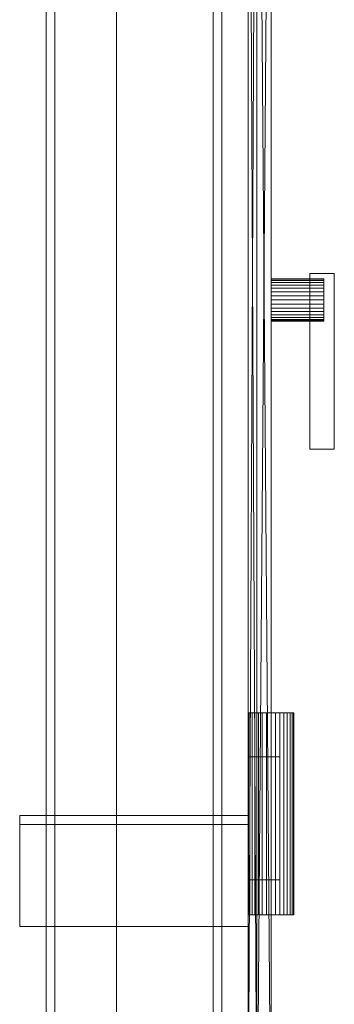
# Model space of a CAD drawing. Header units: millimetres. Extents: x -4395 to 65662, y -65530 to 6847.
# Tile 1020 of 1034: x 60331 to 60510, y 1819 to 2380. Entities that reach past the tile are written whole.
import ezdxf

# ---------------------------------------------------------------- set-up
doc = ezdxf.new("R2010")
doc.units = ezdxf.units.MM
doc.layers.add('lateral_secador', color=7, linetype='Continuous', lineweight=0)

msp = doc.modelspace()

# ---------------------------------------------------------------- linework, layer by layer
at = {"layer": 'lateral_secador'}
for p, q in [((60386.134, 3000), (60386.134, 0)), ((60461.134, 0), (60461.134, 3000)), ((60346.134, 2925), (60346.134, 20)), ((60351.134, 20), (60351.134, 2925)), ((60386.134, 2925), (60386.134, 1350)), ((60441.134, 2925), (60441.134, 20)), ((60446.134, 20), (60446.134, 2925)), ((60461.134, 0), (60461.134, 2925)), ((60461.134, 1350), (60461.134, 2925)), ((60461.134, 1700.5), (60461.134, 2785)), ((60461.134, 2785), (60461.134, 1702.92)), ((60466.134, 2785), (60466.134, 1700.5)), ((60466.134, 1702.92), (60466.134, 2785)), ((60461.134, 2774.22), (60461.134, 1717)), ((60461.134, 2774.22), (60461.134, 1702.92)), ((60466.134, 1709.5), (60466.134, 2775)), ((60466.134, 2775), (60466.134, 1711.48)), ((60466.134, 1717), (60466.134, 2774.22)), ((60466.134, 1702.92), (60466.134, 2774.22)), ((60474.134, 2775), (60474.134, 1709.5)), ((60474.134, 1711.48), (60474.134, 2775)), ((60461.134, 1712.82), (60461.134, 2770.92)), ((60461.134, 1700.5), (60461.134, 2770.92)), ((60466.134, 2770.92), (60466.134, 1712.82)), ((60466.134, 2770.92), (60466.134, 1700.5)), ((60461.134, 2767.18), (60461.134, 1717)), ((60461.134, 2763), (60461.134, 1717)), ((60461.134, 1712.82), (60461.134, 2763)), ((60461.134, 2763), (60466.134, 1717)), ((60461.134, 1717), (60466.134, 2763)), ((60466.134, 1717), (60466.134, 2767.18)), ((60466.134, 2766.18), (60466.134, 1723)), ((60466.134, 2766.18), (60466.134, 1711.48)), ((60466.134, 1719.58), (60466.134, 2763.48)), ((60466.134, 1709.5), (60466.134, 2763.48)), ((60466.134, 1717), (60466.134, 2763)), ((60466.134, 2763), (60466.134, 1712.82)), ((60474.134, 1723), (60474.134, 2766.18)), ((60474.134, 1711.48), (60474.134, 2766.18)), ((60474.134, 2763.48), (60474.134, 1719.58)), ((60474.134, 2763.48), (60474.134, 1709.5)), ((60466.134, 2760.42), (60466.134, 1723)), ((60474.134, 1723), (60474.134, 2760.42)), ((60466.134, 2757), (60466.134, 1723)), ((60466.134, 1719.58), (60466.134, 2757)), ((60466.134, 2757), (60474.134, 1723)), ((60466.134, 1723), (60474.134, 2757)), ((60474.134, 1723), (60474.134, 2757)), ((60474.134, 2757), (60474.134, 1719.58)), ((60474.134, 2231.769), (60474.134, 2232)), ((60474.134, 2232), (60504.134, 2232)), ((60474.134, 2231.087), (60474.134, 2231.769)), ((60474.134, 2231.769), (60504.134, 2231.769)), ((60474.134, 2229.978), (60474.134, 2231.087)), ((60474.134, 2231.087), (60504.134, 2231.087)), ((60496.134, 2235), (60510.134, 2235)), ((60496.134, 2235), (60496.134, 2135)), ((60504.134, 2231.769), (60504.134, 2232)), ((60504.134, 2231.087), (60504.134, 2231.769)), ((60504.134, 2229.978), (60504.134, 2231.087)), ((60510.134, 2135), (60510.134, 2235)), ((60474.134, 2228.485), (60474.134, 2229.978)), ((60474.134, 2229.978), (60504.134, 2229.978)), ((60474.134, 2226.667), (60474.134, 2228.485)), ((60474.134, 2228.485), (60504.134, 2228.485)), ((60474.134, 2224.592), (60474.134, 2226.667)), ((60474.134, 2226.667), (60504.134, 2226.667)), ((60504.134, 2228.485), (60504.134, 2229.978)), ((60504.134, 2226.667), (60504.134, 2228.485)), ((60504.134, 2224.592), (60504.134, 2226.667)), ((60474.134, 2222.341), (60474.134, 2224.592)), ((60474.134, 2224.592), (60504.134, 2224.592)), ((60474.134, 2220), (60474.134, 2222.341)), ((60474.134, 2222.341), (60504.134, 2222.341)), ((60474.134, 2217.659), (60474.134, 2220)), ((60504.134, 2220), (60474.134, 2220)), ((60504.134, 2222.341), (60504.134, 2224.592)), ((60504.134, 2220), (60504.134, 2222.341)), ((60504.134, 2220), (60504.134, 2217.659)), ((60474.134, 2217.659), (60474.134, 2215.408)), ((60474.134, 2217.659), (60504.134, 2217.659)), ((60474.134, 2215.408), (60474.134, 2213.333)), ((60474.134, 2215.408), (60504.134, 2215.408)), ((60504.134, 2217.659), (60504.134, 2215.408)), ((60504.134, 2215.408), (60504.134, 2213.333)), ((60474.134, 2213.333), (60474.134, 2211.515)), ((60474.134, 2213.333), (60504.134, 2213.333)), ((60474.134, 2211.515), (60474.134, 2210.022)), ((60474.134, 2211.515), (60504.134, 2211.515)), ((60474.134, 2210.022), (60474.134, 2208.913)), ((60474.134, 2210.022), (60504.134, 2210.022)), ((60474.134, 2208.913), (60474.134, 2208.231)), ((60474.134, 2208.913), (60504.134, 2208.913)), ((60474.134, 2208.231), (60474.134, 2208)), ((60474.134, 2208.231), (60504.134, 2208.231)), ((60474.134, 2208), (60504.134, 2208)), ((60504.134, 2213.333), (60504.134, 2211.515)), ((60504.134, 2211.515), (60504.134, 2210.022)), ((60504.134, 2210.022), (60504.134, 2208.913)), ((60504.134, 2208.913), (60504.134, 2208.231)), ((60504.134, 2208.231), (60504.134, 2208)), ((60496.134, 2135), (60510.134, 2135)), ((60461.384, 1985), (60461.134, 1985)), ((60461.134, 1870), (60461.134, 1985)), ((60462.123, 1985), (60461.384, 1985)), ((60461.384, 1870), (60461.384, 1985)), ((60463.325, 1985), (60462.123, 1985)), ((60462.123, 1870), (60462.123, 1985)), ((60464.941, 1985), (60463.325, 1985)), ((60463.325, 1870), (60463.325, 1985)), ((60466.911, 1985), (60464.941, 1985)), ((60464.941, 1870), (60464.941, 1985)), ((60469.159, 1985), (60466.911, 1985)), ((60466.911, 1870), (60466.911, 1985)), ((60471.598, 1985), (60469.159, 1985)), ((60469.159, 1870), (60469.159, 1985)), ((60474.134, 1985), (60471.598, 1985)), ((60471.598, 1870), (60471.598, 1985)), ((60476.67, 1985), (60474.134, 1985)), ((60474.134, 1870), (60474.134, 1985)), ((60479.109, 1985), (60476.67, 1985)), ((60476.67, 1870), (60476.67, 1985)), ((60481.356, 1985), (60479.109, 1985)), ((60479.109, 1870), (60479.109, 1985)), ((60483.326, 1985), (60481.356, 1985)), ((60481.356, 1870), (60481.356, 1985)), ((60484.943, 1985), (60483.326, 1985)), ((60483.326, 1870), (60483.326, 1985)), ((60486.144, 1985), (60484.943, 1985)), ((60484.943, 1870), (60484.943, 1985)), ((60486.884, 1985), (60486.144, 1985)), ((60486.144, 1870), (60486.144, 1985)), ((60487.134, 1985), (60486.884, 1985)), ((60486.884, 1870), (60486.884, 1985)), ((60487.134, 1985), (60487.134, 1870)), ((60461.134, 1960), (60479.134, 1960)), ((60461.134, 1960), (60461.134, 1890)), ((60479.134, 1890), (60479.134, 1960)), ((60331.134, 1926.5), (60461.134, 1926.5)), ((60331.134, 1926.5), (60331.134, 1863.5)), ((60331.134, 1926.5), (60331.134, 1921.5)), ((60461.134, 1863.5), (60461.134, 1926.5)), ((60461.134, 1921.5), (60461.134, 1926.5)), ((60331.134, 1921.5), (60461.134, 1921.5)), ((60461.134, 1890), (60479.134, 1890)), ((60461.384, 1870), (60461.134, 1870)), ((60462.123, 1870), (60461.384, 1870)), ((60463.325, 1870), (60462.123, 1870)), ((60464.941, 1870), (60463.325, 1870)), ((60466.911, 1870), (60464.941, 1870)), ((60469.159, 1870), (60466.911, 1870)), ((60471.598, 1870), (60469.159, 1870)), ((60474.134, 1870), (60471.598, 1870)), ((60476.67, 1870), (60474.134, 1870)), ((60479.109, 1870), (60476.67, 1870)), ((60481.356, 1870), (60479.109, 1870)), ((60483.326, 1870), (60481.356, 1870)), ((60484.943, 1870), (60483.326, 1870)), ((60486.144, 1870), (60484.943, 1870)), ((60486.884, 1870), (60486.144, 1870)), ((60486.884, 1870), (60487.134, 1870)), ((60331.134, 1863.5), (60461.134, 1863.5))]:
    msp.add_line(p, q, dxfattribs=at)

doc.saveas('drawing.dxf')
